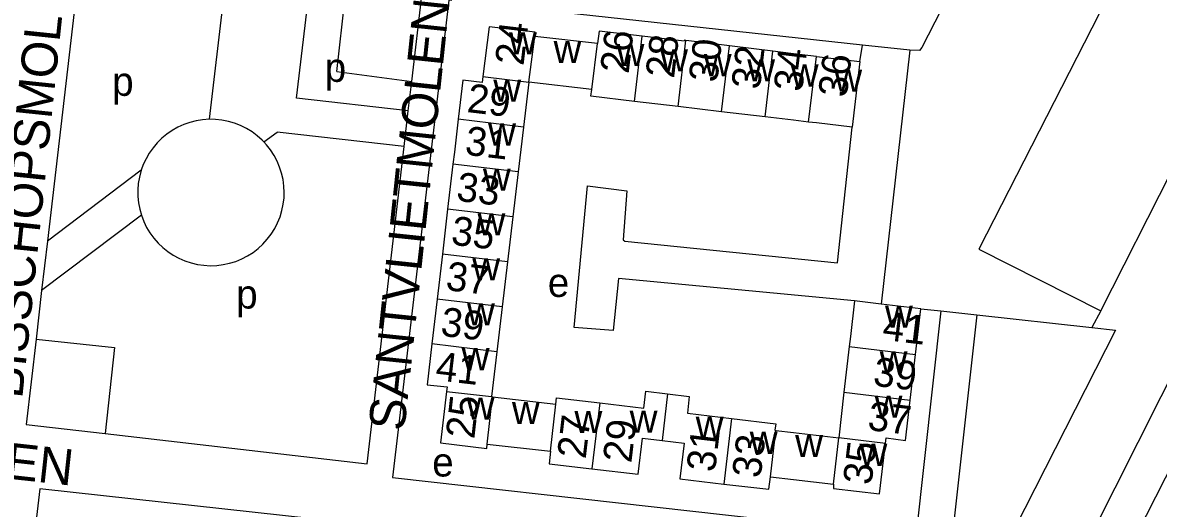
# Model space of a CAD drawing. Extents: x 159902 to 161769, y 383692 to 384875.
# Drawn here: x 161393 to 161550.6, y 384420.2 to 384487.6 of the extents above; entities that cross this region are included whole.
import ezdxf

# ---------------------------------------------------------------- set-up
doc = ezdxf.new("R2010")
doc.units = 0
for name, color, linetype in [('BLT_Basislijn', 7, 'Continuous'), ('BLT_Bebouwing', 7, 'Continuous'), ('BLT_Centroide', 7, 'Continuous'), ('BLT_Huisnummer', 7, 'Continuous'), ('BLT_Huisnummer_ tussenligend', 7, 'Continuous'), ('BLT_Onderverdeling_panden', 7, 'Continuous'), ('BLT_Straatnaam', 7, 'Continuous')]:
    doc.layers.add(name, color=color, linetype=linetype)

msp = doc.modelspace()

# ---------------------------------------------------------------- linework, layer by layer
at = {"layer": 'BLT_Basislijn'}
for p, q in [((161401.11, 384497.3), (161396.46, 384457.28)), ((161418.98, 384474.18), (161421.4, 384494.94)), ((161431.05, 384477.14), (161433.01, 384493.59)), ((161436.62, 384480.82), (161438.01, 384493.01)), ((161509.23, 384482.19), (161509.61, 384484.47)), ((161516.15, 384483.76), (161512.17, 384448.53)), ((161436.62, 384480.82), (161447.02, 384479.43)), ((161446.55, 384475.37), (161447.02, 384479.43)), ((161446.55, 384475.37), (161431.05, 384477.14)), ((161445.97, 384470.4), (161446.55, 384475.37)), ((161426.48, 384471.06), (161428.37, 384472.41)), ((161445.97, 384470.4), (161428.37, 384472.41)), ((161409.48, 384467.1), (161396.46, 384457.28)), ((161566.13, 384465.78), (161522.6, 384379.3)), ((161572.32, 384465.07), (161528.61, 384379.3)), ((161409.51, 384460.86), (161395.66, 384450.42)), ((161396.46, 384457.28), (161395.66, 384450.42)), ((161395.66, 384450.42), (161394.88, 384443.64)), ((161520.47, 384447.58), (161517, 384416.3)), ((161517.69, 384447.88), (161520.47, 384447.58)), ((161520.47, 384447.58), (161525.45, 384447.03)), ((161525.45, 384447.03), (161521.99, 384415.92)), ((161525.45, 384447.03), (161541.43, 384445.26)), ((161542.65, 384447.57), (161541.43, 384445.26)), ((161541.43, 384445.26), (161544.71, 384444.9)), ((161544.71, 384444.9), (161530.71, 384417.4))]:
    msp.add_line(p, q, dxfattribs=at)
for points in [[(161525.94, 384500), (161517.81, 384484.14), (161517.49, 384483.72), (161516.15, 384483.76)], [(161447.02, 384479.43), (161448.46, 384491.8), (161438.01, 384493.01)], [(161509.61, 384484.47), (161452.16, 384490.71), (161444.37, 384424.47), (161517, 384416.3)], [(161516.15, 384483.76), (161509.61, 384484.47)], [(161418.98, 384474.18), (161417.99, 384474.12), (161417.11, 384473.97), (161416.23, 384473.75), (161415.38, 384473.45), (161414.56, 384473.08), (161413.77, 384472.64), (161413.03, 384472.13), (161412.34, 384471.55), (161411.7, 384470.92), (161411.12, 384470.23), (161410.6, 384469.49), (161410.15, 384468.71), (161409.77, 384467.89), (161409.48, 384467.1)], [(161426.48, 384471.06), (161426.25, 384471.3), (161425.58, 384471.9), (161424.86, 384472.44), (161424.09, 384472.91), (161423.28, 384473.31), (161422.44, 384473.64), (161421.58, 384473.89), (161420.69, 384474.07), (161419.8, 384474.16), (161418.98, 384474.18)], [(161508.48, 384448.96), (161475.72, 384452.1), (161474.99, 384444.88), (161469.55, 384445.26), (161471.4, 384464.96), (161476.87, 384464.26), (161476.39, 384457.43), (161476.61, 384457.27), (161506.13, 384454.24), (161508.15, 384473.09)], [(161404.49, 384430.56), (161440.85, 384426.33), (161445.97, 384470.4)], [(161429.32, 384464.02), (161429.28, 384464.92), (161429.16, 384465.82), (161428.97, 384466.7), (161428.69, 384467.55), (161428.34, 384468.39), (161427.92, 384469.18), (161427.43, 384469.94), (161426.87, 384470.65), (161426.48, 384471.06)], [(161409.48, 384467.1), (161409.23, 384466.17), (161409.08, 384465.28), (161409.01, 384464.39), (161409.02, 384463.48), (161409.1, 384462.59), (161409.27, 384461.7), (161409.51, 384460.86)], [(161409.51, 384460.86), (161409.84, 384459.99), (161410.23, 384459.18), (161410.69, 384458.41), (161411.23, 384457.68), (161411.82, 384457), (161412.47, 384456.38), (161413.17, 384455.82), (161413.93, 384455.32), (161414.72, 384454.89), (161415.54, 384454.53), (161416.4, 384454.24), (161417.28, 384454.04), (161418.17, 384453.91), (161419.07, 384453.86), (161419.97, 384453.89), (161420.87, 384454.01), (161421.75, 384454.2), (161422.61, 384454.46), (161423.44, 384454.81), (161424.24, 384455.22), (161425, 384455.71), (161425.71, 384456.26), (161426.38, 384456.87), (161426.98, 384457.54), (161427.53, 384458.25), (161428.01, 384459.02), (161428.41, 384459.82), (161428.75, 384460.66), (161429.01, 384461.52), (161429.19, 384462.4), (161429.3, 384463.3), (161429.32, 384464.02)], [(161394.88, 384443.64), (161393.51, 384431.83), (161404.49, 384430.56)], [(161394.88, 384443.64), (161405.77, 384442.49), (161404.49, 384430.56)], [(161459.19, 384412.99), (161459.41, 384415.65), (161437.91, 384418.21), (161395.42, 384422.86), (161387.74, 384357.97), (161387.49, 384355.98), (161488.9, 384344.6)]]:
    msp.add_lwpolyline(points, dxfattribs=at)
at = {"layer": 'BLT_Bebouwing'}
for p, q in [((161472.82, 384484.71), (161464.11, 384485.69)), ((161497.15, 384483.64), (161491.11, 384484.39)), ((161503.19, 384482.91), (161503.18, 384482.91)), ((161463.27, 384479.34), (161462.53, 384473.1)), ((161472.01, 384478.3), (161463.27, 384479.34)), ((161483.99, 384475.95), (161477.94, 384476.67)), ((161490.03, 384475.24), (161483.99, 384475.95)), ((161496.07, 384474.52), (161490.03, 384475.24)), ((161502.11, 384473.8), (161502.1, 384473.8)), ((161462.53, 384473.1), (161461.79, 384466.87)), ((161452.74, 384467.94), (161452.01, 384461.7)), ((161461.79, 384466.87), (161461.05, 384460.63)), ((161452.01, 384461.7), (161451.28, 384455.46)), ((161461.05, 384460.63), (161460.31, 384454.39)), ((161451.28, 384455.46), (161450.55, 384449.23)), ((161460.31, 384454.39), (161459.57, 384448.16)), ((161450.55, 384449.23), (161449.82, 384442.99)), ((161459.57, 384448.16), (161458.83, 384441.92)), ((161512.17, 384448.53), (161508.48, 384448.96)), ((161517.69, 384447.88), (161512.17, 384448.53)), ((161516.95, 384441.54), (161517.69, 384447.88)), ((161458.83, 384441.92), (161458.1, 384435.68)), ((161507.73, 384442.63), (161506.98, 384436.3)), ((161516.21, 384435.21), (161516.95, 384441.54)), ((161458.1, 384435.68), (161458.25, 384435.66)), ((161458.25, 384435.66), (161467.03, 384434.62)), ((161506.98, 384436.3), (161506.32, 384429.96)), ((161457.5, 384429.09), (161466.29, 384428.09))]:
    msp.add_line(p, q, dxfattribs=at)
for points in [[(161548.08, 384500), (161547.84, 384499.52), (161549.17, 384498.83), (161546.92, 384494.36), (161545.57, 384495.04), (161525.75, 384456.15), (161542.65, 384447.57)], [(161542.65, 384447.57), (161562.21, 384486.09), (161564.22, 384485.07), (161566.84, 384490.24), (161564.84, 384491.25), (161569.28, 384500)], [(161464.11, 384485.69), (161464.15, 384486.29), (161457.76, 384487.04), (161456.9, 384480.13)], [(161479.02, 384485.73), (161473.03, 384486.43), (161472.82, 384484.71)], [(161485.07, 384485.13), (161484.86, 384485.15), (161484.84, 384485.04), (161479.02, 384485.73)], [(161491.11, 384484.39), (161485.49, 384485.08), (161485.07, 384485.13)], [(161503.18, 384482.91), (161500, 384483.29), (161497.15, 384483.64)], [(161503.19, 384482.91), (161509.23, 384482.19)], [(161509.23, 384482.19), (161508.15, 384473.09)], [(161456.9, 384480.13), (161456.79, 384479.29), (161454.1, 384479.61), (161453.47, 384474.18)], [(161477.94, 384476.67), (161471.9, 384477.39), (161472.01, 384478.3)], [(161453.47, 384474.18), (161452.94, 384469.61), (161452.74, 384467.94)], [(161502.1, 384473.8), (161500, 384474.05), (161496.07, 384474.52)], [(161508.15, 384473.09), (161503.19, 384473.68), (161502.11, 384473.8)], [(161508.48, 384448.96), (161507.9, 384444.05), (161507.73, 384442.63)], [(161449.82, 384442.99), (161449.16, 384437.34), (161451.93, 384437.02), (161451.86, 384436.4)], [(161451.86, 384436.4), (161451.03, 384429.28), (161457.46, 384428.5), (161457.5, 384429.09)], [(161467.03, 384434.62), (161467.14, 384435.53), (161473.12, 384434.82)], [(161473.12, 384434.82), (161479.26, 384434.09), (161479.53, 384436.42), (161482.54, 384436.06)], [(161482.54, 384436.06), (161485.55, 384435.7), (161485.28, 384433.38), (161491.41, 384432.65)], [(161512.78, 384429.18), (161512.88, 384429.94), (161515.56, 384429.6), (161516.21, 384435.21)], [(161491.41, 384432.65), (161497.55, 384431.92), (161497.44, 384431.01), (161497.55, 384431)], [(161497.55, 384431), (161500, 384430.71), (161506.32, 384429.96)], [(161472.04, 384425.67), (161478.46, 384424.92), (161479.04, 384429.89), (161481.77, 384429.58)], [(161481.77, 384429.58), (161484.83, 384429.23), (161484.22, 384424.25), (161490.33, 384423.54)], [(161466.29, 384428.09), (161466.1, 384426.37), (161472.04, 384425.67)], [(161505.58, 384423.54), (161505.54, 384422.92), (161511.94, 384422.18), (161512.78, 384429.18)], [(161490.33, 384423.54), (161496.6, 384422.81), (161496.81, 384424.55)], [(161496.81, 384424.55), (161500, 384424.18), (161505.58, 384423.54)]]:
    msp.add_lwpolyline(points, dxfattribs=at)
at = {"layer": 'BLT_Onderverdeling_panden'}
for p, q in [((161463.27, 384479.34), (161464.11, 384485.69)), ((161472.01, 384478.3), (161472.82, 384484.71)), ((161477.94, 384476.67), (161479.02, 384485.73)), ((161483.99, 384475.95), (161485.07, 384485.13)), ((161490.03, 384475.24), (161491.11, 384484.39)), ((161496.07, 384474.52), (161497.15, 384483.64)), ((161502.1, 384473.8), (161503.18, 384482.91)), ((161456.9, 384480.13), (161463.27, 384479.34)), ((161462.53, 384473.1), (161453.47, 384474.18)), ((161461.79, 384466.87), (161452.74, 384467.94)), ((161461.05, 384460.63), (161452.01, 384461.7)), ((161460.31, 384454.39), (161451.28, 384455.46)), ((161459.57, 384448.16), (161450.55, 384449.23)), ((161458.83, 384441.92), (161449.82, 384442.99)), ((161507.73, 384442.63), (161516.95, 384441.54)), ((161451.86, 384436.4), (161458.1, 384435.68)), ((161457.5, 384429.09), (161458.25, 384435.66)), ((161482.54, 384436.06), (161481.77, 384429.58)), ((161506.98, 384436.3), (161516.21, 384435.21)), ((161466.29, 384428.09), (161467.03, 384434.62)), ((161473.12, 384434.82), (161472.04, 384425.67)), ((161491.41, 384432.65), (161490.33, 384423.54)), ((161496.81, 384424.55), (161497.55, 384431)), ((161505.58, 384423.54), (161506.32, 384429.96)), ((161512.78, 384429.18), (161506.32, 384429.96))]:
    msp.add_line(p, q, dxfattribs=at)

# ---------------------------------------------------------------- texts
at = {"layer": 'BLT_Centroide'}
for s, p in [('w', (161460.53, 384483.2)), ('w', (161466.71, 384482)), ('w', (161475.45, 384481.56)), ('w', (161481.5, 384480.84)), ('w', (161487.55, 384480.17)), ('p', (161434.95, 384479.38)), ('w', (161493.59, 384479.45)), ('w', (161499.62, 384478.72)), ('p', (161405.45, 384477.44)), ('w', (161458.35, 384476.62)), ('w', (161505.67, 384478)), ('w', (161457.63, 384470.53)), ('w', (161456.9, 384464.28)), ('w', (161456.16, 384458.06)), ('w', (161455.43, 384451.81)), ('e', (161465.91, 384449.52)), ('p', (161422.66, 384447.91)), ('w', (161454.7, 384445.56)), ('w', (161512.71, 384445.25)), ('w', (161453.96, 384439.34)), ('w', (161511.97, 384438.91)), ('w', (161454.64, 384432.47)), ('w', (161511.27, 384432.75)), ('w', (161460.93, 384431.88)), ('w', (161469.61, 384430.61)), ('w', (161477.27, 384430.66)), ('w', (161486.44, 384429.81)), ('w', (161493.94, 384427.73)), ('w', (161500.24, 384427.28)), ('e', (161449.87, 384424.59)), ('w', (161509.16, 384426.06))]:
    msp.add_text(s, height=4, dxfattribs=at).set_placement(p)
at = {"layer": 'BLT_Huisnummer'}
for s, rotation, p in [('24', 83.2353, (161462.53, 384481.54)), ('26', 83.2366, (161477.12, 384480.43)), ('30', 83.2366, (161489.41, 384479.2)), ('34', 83.238, (161501.2, 384477.91)), ('36', 83.2423, (161507.39, 384477.13)), ('29', 353.2406, (161454.58, 384475.2)), ('33', 353.2438, (161453.11, 384462.89)), ('37', 353.2407, (161451.64, 384450.49)), ('41', 353.2411, (161512.24, 384443.58)), ('41', 353.3999, (161450.21, 384437.98)), ('25', 83.503, (161455.7, 384429.72)), ('37', 353.0903, (161510.18, 384431.07)), ('27', 83.2469, (161471.16, 384426.95)), ('31', 83.2438, (161489.11, 384425.11)), ('33', 83.4424, (161495.44, 384424.28)), ('35', 83.0877, (161510.82, 384423.32))]:
    msp.add_text(s, height=4, rotation=rotation, dxfattribs=at).set_placement(p)
at = {"layer": 'BLT_Huisnummer_ tussenligend'}
for s, rotation, p in [('28', 83.2366, (161483.42, 384479.78)), ('32', 83.238, (161495.33, 384478.23)), ('31', 353.2406, (161454.3, 384469.29)), ('35', 353.2438, (161452.38, 384456.8)), ('39', 353.2407, (161450.92, 384444.15)), ('39', 353.0903, (161510.95, 384437.22)), ('29', 83.2469, (161477.5, 384426.38))]:
    msp.add_text(s, height=4, rotation=rotation, dxfattribs=at).set_placement(p)
at = {"layer": 'BLT_Straatnaam'}
for s, rotation, p in [('BISSCHOPSMOLEN', 84.0322, (161392.96, 384435.31)), ('SANTVLIETMOLEN', 83.9695, (161445.99, 384430.82)), ('STEVERTSEMOLEN', 353.7396, (161336.64, 384430.25))]:
    msp.add_text(s, height=5, rotation=rotation, dxfattribs=at).set_placement(p)

doc.saveas('drawing.dxf')
